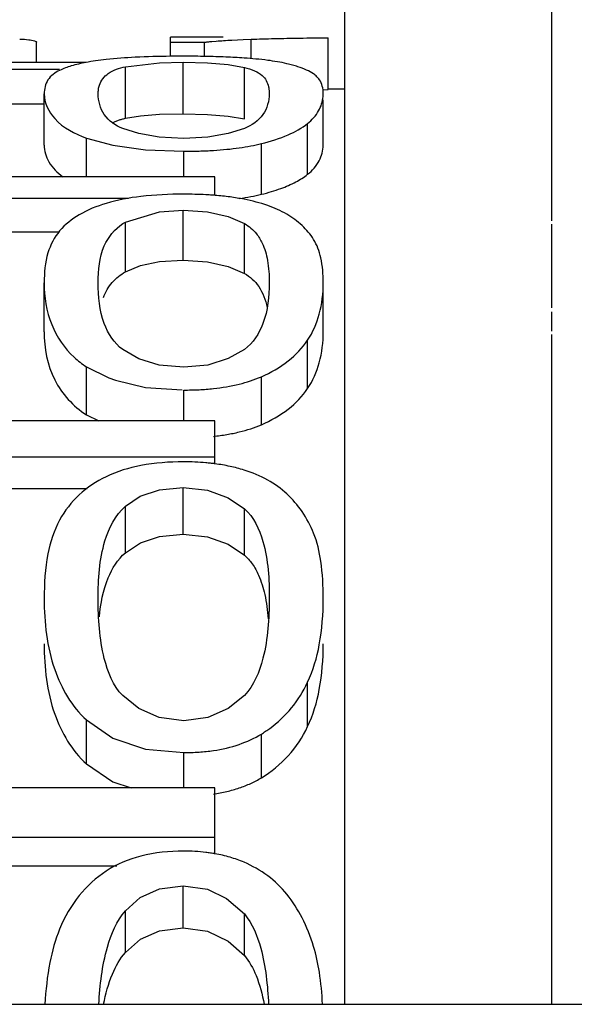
# Paper-space layout 'Sheet' of a CAD drawing. Header units: inches. Extents: x 0.2 to 10.8, y 0.2 to 8.3.
# Tile 264 of 545: x 3.8838 to 3.8967, y 7.1373 to 7.16. Entities that reach past the tile are written whole.
import ezdxf

# ---------------------------------------------------------------- set-up
doc = ezdxf.new("R2010")
doc.units = ezdxf.units.IN
doc.header["$MEASUREMENT"] = 0
doc.layers.get('0').update_dxf_attribs({"lineweight": 5})

psp = doc.layouts.new('Sheet')

# ---------------------------------------------------------------- linework, layer by layer
at = {"color": 0, "linetype": 'ByBlock', "lineweight": -3}
for p, q in [((3.891363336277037, 7.177268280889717), (3.891363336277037, 7.137269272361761)), ((3.896163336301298, 7.155373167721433), (3.896163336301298, 7.165001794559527)), ((3.884239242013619, 7.1590362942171), (3.884239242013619, 7.159504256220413)), ((3.888554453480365, 7.159618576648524), (3.887338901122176, 7.159618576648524)), ((3.887338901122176, 7.159181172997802), (3.887338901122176, 7.159618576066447)), ((3.887338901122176, 7.159504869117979), (3.888122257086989, 7.159504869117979)), ((3.888122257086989, 7.159181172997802), (3.888122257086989, 7.159504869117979)), ((3.888290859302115, 7.15952303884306), (3.888394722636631, 7.159531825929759)), ((3.888758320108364, 7.159554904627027), (3.889015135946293, 7.159566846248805)), ((3.889015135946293, 7.159566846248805), (3.889202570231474, 7.159574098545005)), ((3.889202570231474, 7.159139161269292), (3.889202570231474, 7.159574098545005)), ((3.890985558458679, 7.158408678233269), (3.890985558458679, 7.159608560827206)), ((3.885382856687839, 7.1590362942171), (3.883212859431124, 7.1590362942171)), ((3.886294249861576, 7.158938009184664), (3.887083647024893, 7.159032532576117)), ((3.887083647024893, 7.159032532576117), (3.887629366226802, 7.159045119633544)), ((3.88764287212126, 7.159181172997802), (3.887336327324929, 7.159179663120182)), ((3.887629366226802, 7.159045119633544), (3.888196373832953, 7.15903039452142)), ((3.887629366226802, 7.157851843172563), (3.887629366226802, 7.159045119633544)), ((3.888196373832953, 7.15903039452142), (3.888671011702, 7.158987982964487)), ((3.888671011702, 7.158987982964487), (3.889045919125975, 7.158923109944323)), ((3.883212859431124, 7.158880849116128), (3.884772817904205, 7.158880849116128)), ((3.886294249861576, 7.157745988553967), (3.886294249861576, 7.158938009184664)), ((3.889045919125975, 7.157731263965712), (3.889045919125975, 7.158923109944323)), ((3.884414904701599, 7.157127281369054), (3.884414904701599, 7.158311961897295)), ((3.890856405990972, 7.158407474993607), (3.890985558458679, 7.158408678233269)), ((3.891363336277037, 7.158418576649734), (3.890985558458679, 7.158418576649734)), ((3.883212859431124, 7.158083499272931), (3.884414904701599, 7.158083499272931)), ((3.890870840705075, 7.157127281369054), (3.890870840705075, 7.158172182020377)), ((3.886640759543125, 7.157803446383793), (3.88708535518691, 7.157839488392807)), ((3.88708535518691, 7.157839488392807), (3.887629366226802, 7.157851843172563)), ((3.887629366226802, 7.157851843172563), (3.888195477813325, 7.157837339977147)), ((3.888195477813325, 7.157837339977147), (3.888670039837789, 7.157795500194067)), ((3.886294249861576, 7.157745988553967), (3.886640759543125, 7.157803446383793)), ((3.888670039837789, 7.157795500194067), (3.889045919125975, 7.157731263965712)), ((3.890509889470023, 7.156452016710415), (3.890509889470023, 7.157628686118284)), ((3.885391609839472, 7.157290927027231), (3.886004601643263, 7.157122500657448)), ((3.885391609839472, 7.156395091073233), (3.885391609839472, 7.157290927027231)), ((3.889439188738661, 7.15598951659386), (3.889439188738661, 7.157160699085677)), ((3.886004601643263, 7.157122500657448), (3.886762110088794, 7.157018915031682)), ((3.886762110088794, 7.157018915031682), (3.88764287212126, 7.15698497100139)), ((3.88764287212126, 7.156395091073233), (3.88764287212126, 7.15698497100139)), ((3.888363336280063, 7.156395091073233), (3.872363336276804, 7.156395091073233)), ((3.888363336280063, 7.155961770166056), (3.888363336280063, 7.156395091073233)), ((3.881490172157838, 7.155898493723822), (3.886362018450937, 7.155898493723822)), ((3.886294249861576, 7.155348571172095), (3.887083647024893, 7.15558858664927)), ((3.887083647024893, 7.15558858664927), (3.887629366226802, 7.155621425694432)), ((3.887629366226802, 7.155621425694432), (3.888196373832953, 7.155583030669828)), ((3.887629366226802, 7.154468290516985), (3.887629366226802, 7.155621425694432)), ((3.888196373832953, 7.155583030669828), (3.888671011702, 7.155474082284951)), ((3.886294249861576, 7.154198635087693), (3.886294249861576, 7.155348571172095)), ((3.888671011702, 7.155474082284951), (3.889045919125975, 7.155311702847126)), ((3.883030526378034, 7.155124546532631), (3.884772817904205, 7.155124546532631)), ((3.889045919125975, 7.154162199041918), (3.889045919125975, 7.155311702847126)), ((3.896163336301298, 7.153368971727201), (3.896163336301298, 7.155302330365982)), ((3.884414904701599, 7.15281406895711), (3.884414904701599, 7.15394757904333)), ((3.890870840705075, 7.15281406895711), (3.890870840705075, 7.15394757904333)), ((3.896163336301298, 7.152827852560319), (3.896163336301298, 7.153270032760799)), ((3.890509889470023, 7.15150017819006), (3.890509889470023, 7.152618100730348)), ((3.896163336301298, 7.137269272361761), (3.896163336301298, 7.152752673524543)), ((3.885391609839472, 7.152004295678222), (3.885914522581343, 7.151749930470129)), ((3.885391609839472, 7.150893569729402), (3.885391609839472, 7.152004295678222)), ((3.885914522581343, 7.151749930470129), (3.886061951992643, 7.151692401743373)), ((3.889439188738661, 7.150665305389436), (3.889439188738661, 7.151773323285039)), ((3.88764287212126, 7.150753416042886), (3.88764287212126, 7.151466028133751)), ((3.885391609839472, 7.150893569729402), (3.88568308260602, 7.150753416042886)), ((3.888363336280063, 7.150753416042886), (3.872363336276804, 7.150753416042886)), ((3.888363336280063, 7.14975607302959), (3.888363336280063, 7.150753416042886)), ((3.872363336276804, 7.149920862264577), (3.888363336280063, 7.149920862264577)), ((3.882821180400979, 7.149193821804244), (3.885407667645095, 7.149193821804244)), ((3.887083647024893, 7.14915877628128), (3.887629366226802, 7.149210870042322)), ((3.887629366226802, 7.149210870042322), (3.888196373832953, 7.149149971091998)), ((3.887629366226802, 7.148132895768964), (3.887629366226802, 7.149210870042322)), ((3.888196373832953, 7.149149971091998), (3.888671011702, 7.148977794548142)), ((3.888671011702, 7.148977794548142), (3.889045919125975, 7.14872284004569)), ((3.886294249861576, 7.147707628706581), (3.886294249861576, 7.148780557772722)), ((3.889045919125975, 7.147650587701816), (3.889045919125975, 7.14872284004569)), ((3.890509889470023, 7.143686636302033), (3.890509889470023, 7.144711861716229)), ((3.885391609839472, 7.142825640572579), (3.885391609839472, 7.1438406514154)), ((3.889439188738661, 7.142504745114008), (3.889439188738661, 7.143515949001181)), ((3.88764287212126, 7.142272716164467), (3.88764287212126, 7.143086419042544)), ((3.888363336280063, 7.142272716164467), (3.872363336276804, 7.142272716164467)), ((3.888363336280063, 7.140741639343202), (3.888363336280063, 7.142272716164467)), ((3.872363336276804, 7.141129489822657), (3.888363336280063, 7.141129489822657)), ((3.881835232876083, 7.14047143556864), (3.886097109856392, 7.14047143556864)), ((3.887629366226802, 7.139038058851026), (3.887629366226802, 7.140008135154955)), ((3.888633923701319, 7.139714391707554), (3.889045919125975, 7.139356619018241)), ((3.886294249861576, 7.138470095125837), (3.886294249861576, 7.139433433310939)), ((3.889045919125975, 7.138394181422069), (3.889045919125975, 7.139356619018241)), ((3.081363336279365, 7.137269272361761), (3.913363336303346, 7.137269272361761))]:
    psp.add_line(p, q, dxfattribs=at)
for points in [[(3.88764287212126, 7.15728366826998), (3.887076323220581, 7.157312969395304), (3.886603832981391, 7.157394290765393), (3.886231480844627, 7.157510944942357)], [(3.889047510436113, 7.157512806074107), (3.888674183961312, 7.157395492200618), (3.888201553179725, 7.157313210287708), (3.88764287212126, 7.15728366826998)], [(3.886294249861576, 7.154198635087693), (3.886640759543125, 7.154343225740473), (3.88708535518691, 7.15443605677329), (3.887629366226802, 7.154468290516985)], [(3.887629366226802, 7.154468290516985), (3.888195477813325, 7.154430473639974), (3.888670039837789, 7.154322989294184), (3.889045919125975, 7.154162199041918)], [(3.88764287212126, 7.151991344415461), (3.887076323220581, 7.152043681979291), (3.886603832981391, 7.152189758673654), (3.886231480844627, 7.152401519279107)], [(3.889047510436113, 7.152404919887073), (3.888674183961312, 7.152191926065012), (3.888201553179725, 7.152044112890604), (3.88764287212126, 7.151991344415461)], [(3.886061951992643, 7.151692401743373), (3.886762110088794, 7.151525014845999), (3.887607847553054, 7.151468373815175)], [(3.886294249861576, 7.148780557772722), (3.88663947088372, 7.149009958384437), (3.887083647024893, 7.14915877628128)], [(3.886294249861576, 7.147707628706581), (3.886640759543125, 7.147934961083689), (3.88708535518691, 7.148081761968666), (3.887629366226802, 7.148132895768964)], [(3.887629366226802, 7.148132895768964), (3.888195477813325, 7.148072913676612), (3.888670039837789, 7.147903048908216), (3.889045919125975, 7.147650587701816)], [(3.889047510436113, 7.144407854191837), (3.888674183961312, 7.144105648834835), (3.888201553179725, 7.143896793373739), (3.88764287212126, 7.143822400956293)], [(3.88764287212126, 7.143822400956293), (3.887076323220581, 7.143896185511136), (3.886603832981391, 7.144102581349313), (3.886231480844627, 7.14440301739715)], [(3.885391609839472, 7.1438406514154), (3.886004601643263, 7.143421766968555), (3.886762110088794, 7.143168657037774), (3.88764287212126, 7.143086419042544)], [(3.885391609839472, 7.142825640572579), (3.886004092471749, 7.142411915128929), (3.88642535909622, 7.142272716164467)], [(3.886294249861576, 7.139433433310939), (3.88663947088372, 7.139739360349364), (3.887083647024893, 7.139938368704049), (3.887629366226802, 7.140008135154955)], [(3.887629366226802, 7.140008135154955), (3.888196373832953, 7.139926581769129), (3.888633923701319, 7.139714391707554)], [(3.886294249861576, 7.138470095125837), (3.886640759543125, 7.13877326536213), (3.88708535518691, 7.138969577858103), (3.887629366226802, 7.139038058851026)], [(3.887629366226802, 7.139038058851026), (3.888195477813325, 7.138957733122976), (3.888670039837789, 7.138730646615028), (3.889045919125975, 7.138394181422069)]]:
    psp.add_lwpolyline(points, dxfattribs=at)
psp.add_arc((3.890091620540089, 7.158311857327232), 0.0007792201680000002, 355.3407856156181, 0.007689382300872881, dxfattribs=at)
for points, knots in [([(3.883855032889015, 7.159579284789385), (3.883923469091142, 7.15957519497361), (3.884034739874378, 7.159566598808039), (3.884146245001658, 7.159551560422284), (3.884187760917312, 7.159539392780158)], [0, 0, 0, 0, 0.6131100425, 1, 1, 1, 1]), ([(3.884187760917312, 7.159539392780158), (3.88420116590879, 7.159535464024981), (3.884221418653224, 7.159530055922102), (3.884239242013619, 7.159511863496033), (3.884239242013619, 7.159504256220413)], [0, 0, 0, 0, 0.6474214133, 1, 1, 1, 1]), ([(3.888122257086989, 7.159504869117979), (3.88814849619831, 7.159508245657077), (3.888204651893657, 7.159514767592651), (3.888260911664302, 7.159520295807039), (3.888290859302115, 7.15952303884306)], [0, 0, 0, 0, 0.4680024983, 1, 1, 1, 1]), ([(3.888394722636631, 7.159531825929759), (3.888451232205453, 7.159536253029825), (3.888572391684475, 7.159544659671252), (3.888693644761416, 7.159551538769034), (3.888758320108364, 7.159554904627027)], [0, 0, 0, 0, 0.4667332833, 1, 1, 1, 1]), ([(3.889202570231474, 7.159574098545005), (3.889289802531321, 7.159577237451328), (3.889468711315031, 7.159583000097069), (3.889647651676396, 7.159587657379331), (3.8897393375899, 7.15958981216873)], [0, 0, 0, 0, 0.4876466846, 1, 1, 1, 1]), ([(3.8897393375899, 7.15958981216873), (3.889835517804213, 7.15959207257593), (3.890032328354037, 7.159596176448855), (3.890229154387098, 7.159599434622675), (3.890329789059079, 7.159600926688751)], [0, 0, 0, 0, 0.4887251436, 1, 1, 1, 1]), ([(3.890329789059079, 7.159600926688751), (3.890436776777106, 7.159602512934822), (3.890655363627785, 7.159605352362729), (3.890873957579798, 7.159607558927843), (3.890985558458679, 7.159608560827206)], [0, 0, 0, 0, 0.489465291, 1, 1, 1, 1]), ([(3.885380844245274, 7.159036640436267), (3.885266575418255, 7.159015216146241), (3.88505942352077, 7.158968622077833), (3.884858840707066, 7.158896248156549), (3.884772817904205, 7.158854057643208)], [0, 0, 0, 0, 0.5482095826, 1, 1, 1, 1]), ([(3.885848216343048, 7.159104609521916), (3.885766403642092, 7.159095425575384), (3.885610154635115, 7.159075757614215), (3.885454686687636, 7.159050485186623), (3.885380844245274, 7.159036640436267)], [0, 0, 0, 0, 0.5228554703, 1, 1, 1, 1]), ([(3.887336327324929, 7.159179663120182), (3.887065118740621, 7.159176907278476), (3.886568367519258, 7.159164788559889), (3.886072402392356, 7.159129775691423), (3.885848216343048, 7.159104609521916)], [0, 0, 0, 0, 0.5459207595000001, 1, 1, 1, 1]), ([(3.888153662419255, 7.159176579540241), (3.888070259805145, 7.159178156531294), (3.887900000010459, 7.159180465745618), (3.887729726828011, 7.159181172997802), (3.88764287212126, 7.159181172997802)], [0, 0, 0, 0, 0.4899067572, 1, 1, 1, 1]), ([(3.889040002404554, 7.159139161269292), (3.888899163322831, 7.159149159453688), (3.88860381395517, 7.159165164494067), (3.888308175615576, 7.159173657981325), (3.888153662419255, 7.159176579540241)], [0, 0, 0, 0, 0.4774336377, 1, 1, 1, 1]), ([(3.890031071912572, 7.159009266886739), (3.889884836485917, 7.159043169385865), (3.889555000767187, 7.15909625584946), (3.889222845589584, 7.159126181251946), (3.889040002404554, 7.159139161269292)], [0, 0, 0, 0, 0.4502284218, 1, 1, 1, 1]), ([(3.890284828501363, 7.158939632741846), (3.89024443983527, 7.158952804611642), (3.890160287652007, 7.158977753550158), (3.890075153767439, 7.158999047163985), (3.890031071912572, 7.159009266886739)], [0, 0, 0, 0, 0.4842207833, 1, 1, 1, 1]), ([(3.884772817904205, 7.158854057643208), (3.88466846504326, 7.158802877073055), (3.884469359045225, 7.158662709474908), (3.884414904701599, 7.158423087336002), (3.884414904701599, 7.158311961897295)], [0, 0, 0, 0, 0.5112218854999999, 1, 1, 1, 1]), ([(3.885692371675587, 7.158513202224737), (3.885725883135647, 7.158620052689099), (3.885901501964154, 7.158834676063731), (3.8861548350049, 7.158906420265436), (3.886294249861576, 7.158938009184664)], [0, 0, 0, 0, 0.4392649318, 1, 1, 1, 1]), ([(3.889045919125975, 7.158923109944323), (3.889127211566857, 7.158904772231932), (3.889274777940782, 7.158861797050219), (3.889408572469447, 7.158781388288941), (3.889459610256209, 7.158734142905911)], [0, 0, 0, 0, 0.5450888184, 1, 1, 1, 1]), ([(3.890647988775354, 7.158770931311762), (3.890596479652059, 7.158806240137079), (3.890478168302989, 7.158870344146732), (3.890352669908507, 7.158917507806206), (3.890284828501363, 7.158939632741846)], [0, 0, 0, 0, 0.4667100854, 1, 1, 1, 1]), ([(3.890783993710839, 7.15863680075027), (3.89076648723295, 7.158662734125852), (3.890725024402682, 7.15871209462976), (3.890674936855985, 7.158752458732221), (3.890647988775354, 7.158770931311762)], [0, 0, 0, 0, 0.4891936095, 1, 1, 1, 1]), ([(3.889459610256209, 7.158734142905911), (3.889495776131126, 7.158700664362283), (3.889560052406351, 7.158620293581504), (3.889594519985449, 7.158523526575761), (3.889605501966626, 7.158473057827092)], [0, 0, 0, 0, 0.4882739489, 1, 1, 1, 1]), ([(3.890870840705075, 7.158311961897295), (3.890870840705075, 7.158372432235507), (3.890859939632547, 7.158486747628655), (3.890813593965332, 7.158592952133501), (3.890783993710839, 7.15863680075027)], [0, 0, 0, 0, 0.5333668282, 1, 1, 1, 1]), ([(3.884414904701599, 7.158311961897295), (3.884414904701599, 7.158104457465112), (3.88465855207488, 7.157613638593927), (3.885122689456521, 7.157389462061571), (3.885391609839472, 7.157290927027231)], [0, 0, 0, 0, 0.4201272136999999, 1, 1, 1, 1]), ([(3.885664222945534, 7.158311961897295), (3.885664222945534, 7.158347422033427), (3.885668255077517, 7.158415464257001), (3.885682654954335, 7.158482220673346), (3.885692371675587, 7.158513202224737)], [0, 0, 0, 0, 0.5220122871, 1, 1, 1, 1]), ([(3.886231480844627, 7.157510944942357), (3.886065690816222, 7.157576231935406), (3.885761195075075, 7.157787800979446), (3.885664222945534, 7.158145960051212), (3.885664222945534, 7.158311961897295)], [0, 0, 0, 0, 0.5176938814, 1, 1, 1, 1]), ([(3.889621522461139, 7.158311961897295), (3.889621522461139, 7.158146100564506), (3.88951949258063, 7.157788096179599), (3.889214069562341, 7.157578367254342), (3.889047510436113, 7.157512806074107)], [0, 0, 0, 0, 0.4809538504, 1, 1, 1, 1]), ([(3.889605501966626, 7.158473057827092), (3.889611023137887, 7.15844768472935), (3.889619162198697, 7.158394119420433), (3.889621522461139, 7.158340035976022), (3.889621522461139, 7.158311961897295)], [0, 0, 0, 0, 0.4805033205, 1, 1, 1, 1]), ([(3.890509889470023, 7.157628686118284), (3.890610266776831, 7.157708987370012), (3.890780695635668, 7.157892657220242), (3.890858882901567, 7.158133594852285), (3.890868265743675, 7.158248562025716)], [0, 0, 0, 0, 0.5270523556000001, 1, 1, 1, 1]), ([(3.885987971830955, 7.157644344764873), (3.886011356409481, 7.15765581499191), (3.88606078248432, 7.157677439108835), (3.886111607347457, 7.157695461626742), (3.886138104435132, 7.15770399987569)], [0, 0, 0, 0, 0.4833667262, 1, 1, 1, 1]), ([(3.886138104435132, 7.15770399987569), (3.88616300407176, 7.157712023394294), (3.886214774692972, 7.157727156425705), (3.886267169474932, 7.157739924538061), (3.886294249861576, 7.157745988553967)], [0, 0, 0, 0, 0.4852481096, 1, 1, 1, 1]), ([(3.889439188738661, 7.157160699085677), (3.889651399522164, 7.157212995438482), (3.89002668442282, 7.157329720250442), (3.890374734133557, 7.157520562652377), (3.890509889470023, 7.157628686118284)], [0, 0, 0, 0, 0.5580591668, 1, 1, 1, 1]), ([(3.888928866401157, 7.157064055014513), (3.88901769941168, 7.157076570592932), (3.889188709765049, 7.157104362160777), (3.889358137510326, 7.157140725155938), (3.889439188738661, 7.157160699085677)], [0, 0, 0, 0, 0.5179986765, 1, 1, 1, 1]), ([(3.884414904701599, 7.157127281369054), (3.884414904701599, 7.156993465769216), (3.884502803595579, 7.156698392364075), (3.884719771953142, 7.156489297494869), (3.884847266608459, 7.156396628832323)], [0, 0, 0, 0, 0.4591685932, 1, 1, 1, 1]), ([(3.88764287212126, 7.15698497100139), (3.887761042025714, 7.15698497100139), (3.887990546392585, 7.156988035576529), (3.888219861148, 7.156998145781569), (3.888330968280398, 7.157005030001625)], [0, 0, 0, 0, 0.5149237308, 1, 1, 1, 1]), ([(3.888330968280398, 7.157005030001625), (3.888434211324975, 7.157011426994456), (3.888633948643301, 7.157027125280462), (3.888832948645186, 7.157050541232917), (3.888928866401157, 7.157064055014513)], [0, 0, 0, 0, 0.5164148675, 1, 1, 1, 1]), ([(3.890509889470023, 7.156452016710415), (3.890618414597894, 7.156537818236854), (3.890801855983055, 7.15673752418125), (3.890870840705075, 7.157003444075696), (3.890870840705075, 7.157127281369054)], [0, 0, 0, 0, 0.5276688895, 1, 1, 1, 1]), ([(3.889890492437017, 7.156124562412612), (3.890009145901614, 7.15616791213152), (3.890225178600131, 7.156260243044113), (3.890425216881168, 7.156385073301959), (3.890509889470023, 7.156452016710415)], [0, 0, 0, 0, 0.5392403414, 1, 1, 1, 1]), ([(3.889439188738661, 7.15598951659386), (3.889518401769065, 7.156008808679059), (3.889670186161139, 7.156049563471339), (3.889819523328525, 7.156098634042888), (3.889890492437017, 7.156124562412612)], [0, 0, 0, 0, 0.5190063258, 1, 1, 1, 1]), ([(3.88764287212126, 7.155992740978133), (3.887311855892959, 7.155992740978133), (3.886707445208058, 7.15596727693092), (3.886109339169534, 7.155859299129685), (3.885848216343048, 7.1557798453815)], [0, 0, 0, 0, 0.548076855, 1, 1, 1, 1]), ([(3.888153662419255, 7.155979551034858), (3.888070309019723, 7.155984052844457), (3.887900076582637, 7.155990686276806), (3.887729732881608, 7.155992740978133), (3.88764287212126, 7.155992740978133)], [0, 0, 0, 0, 0.4900610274, 1, 1, 1, 1]), ([(3.888367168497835, 7.155965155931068), (3.888331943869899, 7.155968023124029), (3.888260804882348, 7.155973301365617), (3.888189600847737, 7.155977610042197), (3.888153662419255, 7.155979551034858)], [0, 0, 0, 0, 0.4954460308, 1, 1, 1, 1]), ([(3.889040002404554, 7.15587454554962), (3.888932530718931, 7.155895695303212), (3.88870890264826, 7.155931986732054), (3.888483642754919, 7.155955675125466), (3.888367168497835, 7.155965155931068)], [0, 0, 0, 0, 0.4838190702, 1, 1, 1, 1]), ([(3.888928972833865, 7.155894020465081), (3.889017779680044, 7.155906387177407), (3.889188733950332, 7.155933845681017), (3.889358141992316, 7.155969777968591), (3.889439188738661, 7.15598951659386)], [0, 0, 0, 0, 0.5180495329, 1, 1, 1, 1]), ([(3.890031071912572, 7.155528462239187), (3.889891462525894, 7.155611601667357), (3.889566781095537, 7.15575284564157), (3.889225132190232, 7.155838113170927), (3.889040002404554, 7.15587454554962)], [0, 0, 0, 0, 0.4627093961, 1, 1, 1, 1]), ([(3.885848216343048, 7.1557798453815), (3.885631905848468, 7.155714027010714), (3.885236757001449, 7.15555855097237), (3.88489894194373, 7.155292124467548), (3.884772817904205, 7.155143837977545)], [0, 0, 0, 0, 0.5373515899, 1, 1, 1, 1]), ([(3.886232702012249, 7.155311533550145), (3.886242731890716, 7.155317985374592), (3.886263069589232, 7.155330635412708), (3.886283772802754, 7.155342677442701), (3.886294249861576, 7.155348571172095)], [0, 0, 0, 0, 0.4980118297, 1, 1, 1, 1]), ([(3.890647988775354, 7.154947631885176), (3.890573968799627, 7.15506561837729), (3.89038831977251, 7.155286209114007), (3.890155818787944, 7.155454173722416), (3.890031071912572, 7.155528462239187)], [0, 0, 0, 0, 0.4896152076, 1, 1, 1, 1]), ([(3.884772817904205, 7.155143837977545), (3.884648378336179, 7.154997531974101), (3.884451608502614, 7.154606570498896), (3.884414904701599, 7.154178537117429), (3.884414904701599, 7.15394757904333)], [0, 0, 0, 0, 0.454035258, 1, 1, 1, 1]), ([(3.885664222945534, 7.15394757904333), (3.885664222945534, 7.154234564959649), (3.88570723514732, 7.154761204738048), (3.886045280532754, 7.155190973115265), (3.886232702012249, 7.155311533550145)], [0, 0, 0, 0, 0.5628998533, 1, 1, 1, 1]), ([(3.889045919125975, 7.155311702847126), (3.889099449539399, 7.155281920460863), (3.88920152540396, 7.155212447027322), (3.889287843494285, 7.155124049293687), (3.88932630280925, 7.155076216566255)], [0, 0, 0, 0, 0.4995148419, 1, 1, 1, 1]), ([(3.88932630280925, 7.155076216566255), (3.889352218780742, 7.155043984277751), (3.889401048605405, 7.154974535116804), (3.889441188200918, 7.154899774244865), (3.889459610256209, 7.154860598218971)], [0, 0, 0, 0, 0.4885862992, 1, 1, 1, 1]), ([(3.890870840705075, 7.15394757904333), (3.890870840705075, 7.154140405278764), (3.890847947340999, 7.154486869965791), (3.890728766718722, 7.15481887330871), (3.890647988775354, 7.154947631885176)], [0, 0, 0, 0, 0.559199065, 1, 1, 1, 1]), ([(3.889459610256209, 7.154860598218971), (3.889518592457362, 7.154735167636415), (3.889603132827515, 7.154431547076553), (3.889621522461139, 7.15411986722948), (3.889621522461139, 7.15394757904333)], [0, 0, 0, 0, 0.4458308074, 1, 1, 1, 1]), ([(3.885785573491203, 7.153602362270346), (3.885833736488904, 7.153728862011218), (3.885966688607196, 7.153966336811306), (3.886180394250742, 7.15413533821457), (3.886294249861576, 7.154198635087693)], [0, 0, 0, 0, 0.5095827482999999, 1, 1, 1, 1]), ([(3.889045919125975, 7.154162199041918), (3.889177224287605, 7.154090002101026), (3.889426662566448, 7.153861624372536), (3.889535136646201, 7.153546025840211), (3.889570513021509, 7.153376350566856)], [0, 0, 0, 0, 0.4636734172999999, 1, 1, 1, 1]), ([(3.884414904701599, 7.15394757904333), (3.884414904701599, 7.153619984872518), (3.884511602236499, 7.152974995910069), (3.884883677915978, 7.152429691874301), (3.885109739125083, 7.152222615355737)], [0, 0, 0, 0, 0.51657735, 1, 1, 1, 1]), ([(3.886231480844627, 7.152401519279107), (3.886032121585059, 7.152544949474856), (3.885714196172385, 7.153058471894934), (3.885664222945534, 7.153629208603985), (3.885664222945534, 7.15394757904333)], [0, 0, 0, 0, 0.4354776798, 1, 1, 1, 1]), ([(3.889621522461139, 7.15394757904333), (3.889621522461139, 7.153629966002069), (3.889567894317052, 7.153059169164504), (3.88924728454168, 7.152548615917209), (3.889047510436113, 7.152404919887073)], [0, 0, 0, 0, 0.5634444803, 1, 1, 1, 1]), ([(3.890509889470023, 7.152618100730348), (3.890633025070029, 7.152800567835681), (3.890820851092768, 7.153236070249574), (3.890870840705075, 7.153703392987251), (3.890870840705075, 7.15394757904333)], [0, 0, 0, 0, 0.4740936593, 1, 1, 1, 1]), ([(3.884414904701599, 7.15281406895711), (3.884414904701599, 7.152434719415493), (3.884552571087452, 7.151669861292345), (3.885086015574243, 7.151091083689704), (3.885391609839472, 7.150893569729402)], [0, 0, 0, 0, 0.5104154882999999, 1, 1, 1, 1]), ([(3.889439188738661, 7.151773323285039), (3.889659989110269, 7.151869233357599), (3.890064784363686, 7.152098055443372), (3.890387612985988, 7.152436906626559), (3.890509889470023, 7.152618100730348)], [0, 0, 0, 0, 0.5240988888, 1, 1, 1, 1]), ([(3.890509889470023, 7.15150017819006), (3.890632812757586, 7.151680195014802), (3.890820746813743, 7.152110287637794), (3.890870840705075, 7.15257270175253), (3.890870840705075, 7.15281406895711)], [0, 0, 0, 0, 0.4745453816, 1, 1, 1, 1]), ([(3.885109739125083, 7.152222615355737), (3.885153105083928, 7.152182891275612), (3.885244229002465, 7.15210620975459), (3.885341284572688, 7.152037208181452), (3.885391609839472, 7.152004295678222)], [0, 0, 0, 0, 0.4944421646, 1, 1, 1, 1]), ([(3.888330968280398, 7.151500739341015), (3.88853129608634, 7.151522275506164), (3.888908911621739, 7.151584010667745), (3.889274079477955, 7.151701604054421), (3.889439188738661, 7.151773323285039)], [0, 0, 0, 0, 0.5281379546, 1, 1, 1, 1]), ([(3.88764287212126, 7.151466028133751), (3.887761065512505, 7.151466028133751), (3.887990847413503, 7.151471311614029), (3.8882200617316, 7.151488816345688), (3.888330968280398, 7.151500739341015)], [0, 0, 0, 0, 0.514468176, 1, 1, 1, 1]), ([(3.889439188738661, 7.150665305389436), (3.889659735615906, 7.150759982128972), (3.890063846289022, 7.150985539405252), (3.89038739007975, 7.151320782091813), (3.890509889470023, 7.15150017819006)], [0, 0, 0, 0, 0.5249094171, 1, 1, 1, 1]), ([(3.888928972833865, 7.150497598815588), (3.889018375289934, 7.150519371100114), (3.889191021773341, 7.150568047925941), (3.889359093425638, 7.150630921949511), (3.889439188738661, 7.150665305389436)], [0, 0, 0, 0, 0.5135391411, 1, 1, 1, 1]), ([(3.888331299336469, 7.150395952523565), (3.888434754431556, 7.150406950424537), (3.888635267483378, 7.150434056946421), (3.888833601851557, 7.150474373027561), (3.888928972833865, 7.150497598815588)], [0, 0, 0, 0, 0.5145394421, 1, 1, 1, 1]), ([(3.88764287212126, 7.149806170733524), (3.887311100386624, 7.149806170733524), (3.88669645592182, 7.149763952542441), (3.886100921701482, 7.14958649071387), (3.885848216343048, 7.149463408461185)], [0, 0, 0, 0, 0.5413521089, 1, 1, 1, 1]), ([(3.888153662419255, 7.149784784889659), (3.888070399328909, 7.149792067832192), (3.887900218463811, 7.149802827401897), (3.887729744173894, 7.149806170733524), (3.88764287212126, 7.149806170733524)], [0, 0, 0, 0, 0.4903460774, 1, 1, 1, 1]), ([(3.888367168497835, 7.149761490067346), (3.888331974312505, 7.149766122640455), (3.888260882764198, 7.149774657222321), (3.888189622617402, 7.149781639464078), (3.888153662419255, 7.149784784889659)], [0, 0, 0, 0, 0.4958115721, 1, 1, 1, 1]), ([(3.889040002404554, 7.14961538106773), (3.888933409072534, 7.149649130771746), (3.888710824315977, 7.149707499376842), (3.888484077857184, 7.149746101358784), (3.888367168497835, 7.149761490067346)], [0, 0, 0, 0, 0.4867035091, 1, 1, 1, 1]), ([(3.885848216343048, 7.149463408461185), (3.885622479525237, 7.149353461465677), (3.885199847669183, 7.149077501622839), (3.884890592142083, 7.148676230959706), (3.884772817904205, 7.148461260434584)], [0, 0, 0, 0, 0.5060156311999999, 1, 1, 1, 1]), ([(3.890031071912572, 7.149063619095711), (3.889898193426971, 7.149188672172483), (3.889583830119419, 7.149411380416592), (3.88922882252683, 7.149555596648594), (3.889040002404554, 7.14961538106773)], [0, 0, 0, 0, 0.4795158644, 1, 1, 1, 1]), ([(3.890647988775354, 7.14815793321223), (3.890576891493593, 7.148332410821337), (3.890403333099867, 7.148660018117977), (3.890161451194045, 7.148940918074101), (3.890031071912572, 7.149063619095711)], [0, 0, 0, 0, 0.512750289, 1, 1, 1, 1]), ([(3.885664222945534, 7.14664716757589), (3.885664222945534, 7.147094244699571), (3.885702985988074, 7.147856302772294), (3.886061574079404, 7.148575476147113), (3.886294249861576, 7.148780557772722)], [0, 0, 0, 0, 0.5904091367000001, 1, 1, 1, 1]), ([(3.889045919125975, 7.14872284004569), (3.88926458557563, 7.14853254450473), (3.889590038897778, 7.147822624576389), (3.889621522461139, 7.147089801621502), (3.889621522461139, 7.14664716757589)], [0, 0, 0, 0, 0.395728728, 1, 1, 1, 1]), ([(3.884772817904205, 7.148461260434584), (3.884640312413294, 7.148219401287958), (3.884451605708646, 7.147615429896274), (3.884414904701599, 7.146992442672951), (3.884414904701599, 7.14664716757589)], [0, 0, 0, 0, 0.4440490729, 1, 1, 1, 1]), ([(3.890870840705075, 7.14664716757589), (3.890870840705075, 7.146935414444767), (3.890847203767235, 7.147447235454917), (3.890732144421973, 7.147951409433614), (3.890647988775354, 7.14815793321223)], [0, 0, 0, 0, 0.5637985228, 1, 1, 1, 1]), ([(3.885692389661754, 7.146224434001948), (3.885722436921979, 7.146530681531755), (3.885816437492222, 7.147072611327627), (3.886116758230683, 7.147553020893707), (3.886294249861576, 7.147707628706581)], [0, 0, 0, 0, 0.5665906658, 1, 1, 1, 1]), ([(3.889045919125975, 7.147650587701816), (3.889114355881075, 7.147591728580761), (3.889242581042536, 7.147447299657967), (3.889334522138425, 7.14727839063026), (3.889375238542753, 7.147186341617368)], [0, 0, 0, 0, 0.4728001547, 1, 1, 1, 1]), ([(3.889375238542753, 7.147186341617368), (3.889438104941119, 7.147044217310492), (3.889537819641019, 7.146711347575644), (3.889583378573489, 7.146368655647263), (3.889599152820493, 7.146179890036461)], [0, 0, 0, 0, 0.4506772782, 1, 1, 1, 1]), ([(3.884414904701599, 7.14664716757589), (3.884414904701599, 7.146093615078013), (3.884520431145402, 7.145068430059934), (3.885054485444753, 7.144151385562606), (3.885391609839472, 7.1438406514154)], [0, 0, 0, 0, 0.5469683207, 1, 1, 1, 1]), ([(3.886231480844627, 7.14440301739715), (3.88600770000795, 7.144632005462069), (3.885709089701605, 7.145404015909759), (3.885664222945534, 7.146183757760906), (3.885664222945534, 7.14664716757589)], [0, 0, 0, 0, 0.4086044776, 1, 1, 1, 1]), ([(3.889621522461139, 7.14664716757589), (3.889621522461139, 7.146184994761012), (3.889573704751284, 7.145405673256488), (3.889271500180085, 7.144637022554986), (3.889047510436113, 7.144407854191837)], [0, 0, 0, 0, 0.5905419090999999, 1, 1, 1, 1]), ([(3.890509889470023, 7.144711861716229), (3.890639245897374, 7.144985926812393), (3.890824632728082, 7.145628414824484), (3.890870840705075, 7.146290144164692), (3.890870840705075, 7.14664716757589)], [0, 0, 0, 0, 0.4591229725, 1, 1, 1, 1]), ([(3.884414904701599, 7.145599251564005), (3.884414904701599, 7.14505204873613), (3.884520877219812, 7.144036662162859), (3.88505550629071, 7.143131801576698), (3.885391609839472, 7.142825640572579)], [0, 0, 0, 0, 0.5461947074, 1, 1, 1, 1]), ([(3.890509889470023, 7.143686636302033), (3.890639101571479, 7.143957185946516), (3.890824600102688, 7.144592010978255), (3.890870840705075, 7.145246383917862), (3.890870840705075, 7.145599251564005)], [0, 0, 0, 0, 0.4593633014, 1, 1, 1, 1]), ([(3.889634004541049, 7.143645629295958), (3.889819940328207, 7.143780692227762), (3.890162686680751, 7.144101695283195), (3.890410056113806, 7.144500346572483), (3.890509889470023, 7.144711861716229)], [0, 0, 0, 0, 0.495602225, 1, 1, 1, 1]), ([(3.888330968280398, 7.143134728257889), (3.888532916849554, 7.143164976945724), (3.888917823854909, 7.143253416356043), (3.88927827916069, 7.14341793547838), (3.889439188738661, 7.143515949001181)], [0, 0, 0, 0, 0.5201099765, 1, 1, 1, 1]), ([(3.889439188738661, 7.142504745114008), (3.889668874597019, 7.142643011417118), (3.890094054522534, 7.142986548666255), (3.890393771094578, 7.143443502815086), (3.890509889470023, 7.143686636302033)], [0, 0, 0, 0, 0.4987467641, 1, 1, 1, 1]), ([(3.889439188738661, 7.143515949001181), (3.889472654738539, 7.143536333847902), (3.889538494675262, 7.143578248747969), (3.889602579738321, 7.143622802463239), (3.889634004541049, 7.143645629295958)], [0, 0, 0, 0, 0.5022120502, 1, 1, 1, 1]), ([(3.88764287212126, 7.143086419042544), (3.887761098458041, 7.143086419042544), (3.887991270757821, 7.143093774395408), (3.888220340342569, 7.14311815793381), (3.888330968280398, 7.143134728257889)], [0, 0, 0, 0, 0.5138301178, 1, 1, 1, 1]), ([(3.888928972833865, 7.142269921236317), (3.889019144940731, 7.142300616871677), (3.889193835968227, 7.142369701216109), (3.889360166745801, 7.142457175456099), (3.889439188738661, 7.142504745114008)], [0, 0, 0, 0, 0.5080490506, 1, 1, 1, 1]), ([(3.888331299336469, 7.142128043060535), (3.888435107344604, 7.14214341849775), (3.888636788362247, 7.142181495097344), (3.888834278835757, 7.142237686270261), (3.888928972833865, 7.142269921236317)], [0, 0, 0, 0, 0.5119779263, 1, 1, 1, 1]), ([(3.88764287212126, 7.140809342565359), (3.887310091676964, 7.140809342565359), (3.886681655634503, 7.14075013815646), (3.886092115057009, 7.140506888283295), (3.885848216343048, 7.140347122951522)], [0, 0, 0, 0, 0.5330048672, 1, 1, 1, 1]), ([(3.888153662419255, 7.140780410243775), (3.888070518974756, 7.140790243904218), (3.887900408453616, 7.140804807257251), (3.88772975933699, 7.140809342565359), (3.88764287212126, 7.140809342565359)], [0, 0, 0, 0, 0.4907266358, 1, 1, 1, 1]), ([(3.888367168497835, 7.14074892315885), (3.888332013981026, 7.140755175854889), (3.88826098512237, 7.140766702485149), (3.888189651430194, 7.140776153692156), (3.888153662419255, 7.140780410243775)], [0, 0, 0, 0, 0.4962916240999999, 1, 1, 1, 1]), ([(3.889040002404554, 7.140551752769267), (3.888934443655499, 7.140596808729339), (3.88871324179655, 7.140675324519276), (3.888484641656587, 7.140728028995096), (3.888367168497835, 7.14074892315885)], [0, 0, 0, 0, 0.4902931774, 1, 1, 1, 1]), ([(3.890031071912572, 7.139811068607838), (3.88990297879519, 7.139972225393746), (3.889600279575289, 7.140265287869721), (3.889233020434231, 7.140469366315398), (3.889040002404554, 7.140551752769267)], [0, 0, 0, 0, 0.4951856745, 1, 1, 1, 1]), ([(3.885848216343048, 7.140347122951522), (3.885613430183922, 7.140193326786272), (3.885175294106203, 7.139797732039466), (3.884886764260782, 7.139284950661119), (3.884772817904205, 7.139009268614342)], [0, 0, 0, 0, 0.484776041, 1, 1, 1, 1]), ([(3.890647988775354, 7.138608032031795), (3.890578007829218, 7.138834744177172), (3.890410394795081, 7.139258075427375), (3.890165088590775, 7.139642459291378), (3.890031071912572, 7.139811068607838)], [0, 0, 0, 0, 0.5241741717, 1, 1, 1, 1]), ([(3.885680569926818, 7.137270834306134), (3.885704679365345, 7.137713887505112), (3.885786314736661, 7.138469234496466), (3.886090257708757, 7.139194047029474), (3.886294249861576, 7.139433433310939)], [0, 0, 0, 0, 0.5851963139, 1, 1, 1, 1]), ([(3.889045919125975, 7.139356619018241), (3.889237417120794, 7.139134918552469), (3.88951275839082, 7.138428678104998), (3.889584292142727, 7.137704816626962), (3.889606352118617, 7.137269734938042)], [0, 0, 0, 0, 0.402081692, 1, 1, 1, 1]), ([(3.884772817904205, 7.139009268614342), (3.884669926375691, 7.138760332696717), (3.88451273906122, 7.138184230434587), (3.884450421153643, 7.13759349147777), (3.88443206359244, 7.137270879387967)], [0, 0, 0, 0, 0.454622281, 1, 1, 1, 1]), ([(3.890854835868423, 7.137269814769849), (3.890841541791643, 7.137517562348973), (3.89080090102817, 7.137968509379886), (3.890708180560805, 7.138413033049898), (3.890647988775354, 7.138608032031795)], [0, 0, 0, 0, 0.5486822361, 1, 1, 1, 1]), ([(3.885789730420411, 7.137270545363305), (3.88583600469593, 7.137508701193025), (3.885948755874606, 7.137933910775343), (3.886167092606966, 7.13832262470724), (3.886294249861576, 7.138470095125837)], [0, 0, 0, 0, 0.5547504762, 1, 1, 1, 1]), ([(3.889045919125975, 7.138394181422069), (3.889162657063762, 7.138260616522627), (3.889361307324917, 7.137894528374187), (3.88946100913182, 7.137497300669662), (3.889503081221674, 7.137270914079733)], [0, 0, 0, 0, 0.4351501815, 1, 1, 1, 1])]:
    psp.add_open_spline(points, degree=3, knots=knots, dxfattribs=at)

doc.saveas('drawing.dxf')
